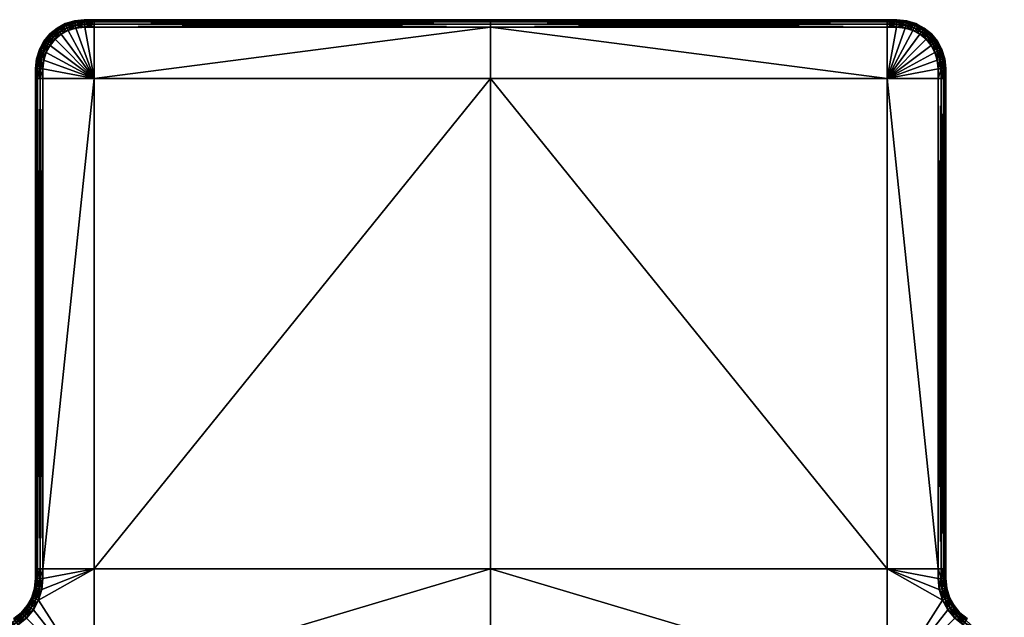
# Model space of a CAD drawing. Header units: millimetres. Extents: x -145 to 145, y -70 to 70.
# Tile 656 of 656: x -38 to 41, y 22 to 70. Entities that reach past the tile are written whole.
import ezdxf

# ---------------------------------------------------------------- set-up
doc = ezdxf.new("R2010")
doc.units = ezdxf.units.MM
doc.layers.get('0').update_dxf_attribs({"color": 146})

msp = doc.modelspace()

# ---------------------------------------------------------------- meshes
at = {"color": 54}
mesh = msp.add_polyface(dxfattribs=at)
corners = [(-35.455, 68.042, 0), (-35.262, 67.912), (-35.567, 67.351, 0), (-35.781, 67.441, 0), (-35.988, 66.778, 0), (-35.759, 66.731), (-35.829, 66.035), (-35.781, 67.441, 2.441), (-35.567, 67.351, 2.441), (-35.262, 67.912, 2.441), (-35.455, 68.042, 2.441), (-35.988, 66.778, 2.441), (-35.759, 66.731, 2.441), (-35.726, 68.225, 2.279), (-35.76, 68.248, 2.075), (-36.12, 67.584, 2.075), (-35.97, 67.521, 0.041), (-35.624, 68.156, 0.041), (-35.624, 68.156, 2.401), (-36.083, 67.569, 2.279), (-35.97, 67.521, 2.401), (-35.726, 68.225, 0.163), (-35.76, 68.248, 0.366), (-36.083, 67.568, 0.163), (-31.743, 65.258, 2.441), (0, 65.258, 2.441), (0, 69.373, 2.441), (-31.743, 69.373, 2.441), (-32.491, 69.373, 2.441), (-33.188, 69.303, 2.441), (-33.807, 69.11, 2.441), (-34.368, 68.805, 2.441), (-34.858, 68.401, 2.441), (-35.829, 66.035, 2.441), (-31.743, 65.258), (-31.743, 69.373), (0, 69.373), (0, 65.258), (-34.858, 68.401), (-34.368, 68.805), (-33.807, 69.11), (-33.188, 69.303), (-32.491, 69.373)]
mesh.append_faces([[corners[k] for k in face] for face in [(34, 42, 35)]], dxfattribs={"vtx0": -1, "color": 54})
mesh.append_faces([[corners[k] for k in face] for face in [(24, 28, 29), (24, 29, 30), (24, 30, 31), (24, 31, 32), (24, 32, 9), (24, 9, 8), (24, 8, 12), (24, 12, 33), (34, 6, 5), (34, 5, 2), (34, 2, 1), (34, 1, 38), (34, 38, 39), (34, 39, 40), (34, 40, 41), (34, 41, 42)]], dxfattribs={"vtx0": -1, "vtx2": -1, "color": 54})
mesh.append_faces([[corners[k] for k in face] for face in [(0, 1, 2), (2, 3, 0), (4, 5, 6), (7, 8, 9), (9, 10, 7), (3, 2, 5), (5, 4, 3), (11, 12, 8), (8, 7, 11), (13, 14, 15), (3, 16, 17), (17, 0, 3), (18, 13, 19), (20, 7, 10), (10, 18, 20), (21, 17, 16), (22, 21, 23), (24, 25, 26), (26, 27, 24), (24, 27, 28), (34, 35, 36), (36, 37, 34)]], dxfattribs={"vtx2": -1, "color": 54})
mesh = msp.add_polyface(dxfattribs=at)
corners = [(-33.898, 69.325, 0), (-33.807, 69.11), (-34.368, 68.805), (-34.499, 68.998, 0), (-34.858, 68.401), (-35.023, 68.566, 0), (-35.023, 68.566, 2.441), (-34.858, 68.401, 2.441), (-34.368, 68.805, 2.441), (-34.499, 68.998, 2.441), (-33.235, 69.531, 0), (-33.898, 69.325, 2.441), (-33.807, 69.11, 2.441), (-33.188, 69.303, 2.441), (-34.041, 69.664, 0.366), (-34.041, 69.664, 0.598), (-33.308, 69.892, 0.598), (-34.705, 69.303, 0.366), (-34.705, 69.303, 0.598), (-34.025, 69.626, 0.163), (-33.308, 69.892, 0.366), (-34.041, 69.664, 2.075), (-34.025, 69.626, 2.279), (-33.3, 69.852, 2.279), (-34.705, 69.303, 2.075), (-34.682, 69.27, 2.279), (-34.613, 69.168, 0.041), (-33.977, 69.513, 0.041), (-34.613, 69.168, 2.401), (-35.167, 68.711, 2.401), (-33.3, 69.852, 0.163), (-33.275, 69.731, 0.041), (-33.977, 69.513, 2.401), (-33.275, 69.731, 2.401), (-33.235, 69.531, 2.441), (-34.682, 69.27, 0.163), (-33.308, 69.892, 1.843), (-34.041, 69.664, 1.843), (-34.705, 69.303, 1.843)]
mesh.append_faces([[corners[k] for k in face] for face in [(0, 1, 2), (2, 3, 0), (3, 2, 4), (4, 5, 3), (6, 7, 8), (8, 9, 6), (1, 0, 10), (11, 12, 13), (9, 8, 12), (12, 11, 9), (14, 15, 16), (15, 14, 17), (17, 18, 15), (19, 14, 20), (21, 22, 23), (24, 25, 22), (22, 21, 24), (3, 26, 27), (27, 0, 3), (26, 3, 5), (9, 28, 29), (27, 19, 30), (0, 27, 31), (22, 32, 33), (32, 11, 34), (25, 28, 32), (32, 22, 25), (28, 9, 11), (11, 32, 28), (26, 35, 19), (19, 27, 26), (35, 17, 14), (14, 19, 35), (36, 37, 21), (37, 38, 24), (24, 21, 37), (15, 37, 36), (37, 15, 18), (18, 38, 37)]], dxfattribs={"vtx2": -1, "color": 54})
mesh = msp.add_polyface(dxfattribs=at)
corners = [(-33.235, 69.531, 2.441), (-33.188, 69.303, 2.441), (-32.491, 69.373, 2.441), (-32.503, 69.605, 2.441), (-32.503, 69.605, 0), (-32.491, 69.373), (-33.188, 69.303), (-33.235, 69.531, 0), (-33.807, 69.11), (-33.898, 69.325, 2.441), (-32.521, 69.971, 0.598), (-32.521, 69.971, 0.366), (-33.308, 69.892, 0.366), (-33.308, 69.892, 0.598), (-34.041, 69.664, 0.366), (-31.743, 69.971, 0.598), (-32.521, 69.971, 2.075), (-32.519, 69.93, 2.279), (-31.743, 69.93, 2.279), (-32.519, 69.93, 0.163), (-33.3, 69.852, 0.163), (-34.025, 69.626, 0.163), (-33.3, 69.852, 2.279), (-33.308, 69.892, 2.075), (-34.041, 69.664, 2.075), (-32.513, 69.808, 2.401), (-33.275, 69.731, 2.401), (-32.513, 69.808, 0.041), (-33.275, 69.731, 0.041), (-33.977, 69.513, 0.041), (-33.898, 69.325, 0), (-34.025, 69.626, 2.279), (-33.977, 69.513, 2.401), (-31.743, 69.971, 0.366), (-32.521, 69.971, 1.843), (-33.308, 69.892, 1.843), (-31.743, 69.971, 1.843), (-34.041, 69.664, 0.598)]
mesh.append_faces([[corners[k] for k in face] for face in [(0, 1, 2), (2, 3, 0), (4, 5, 6), (6, 7, 4), (7, 6, 8), (1, 0, 9), (10, 11, 12), (12, 13, 10), (13, 12, 14), (11, 10, 15), (16, 17, 18), (11, 19, 20), (20, 12, 11), (12, 20, 21), (22, 23, 24), (3, 25, 26), (26, 0, 3), (19, 27, 28), (28, 20, 19), (27, 4, 7), (7, 28, 27), (20, 28, 29), (28, 7, 30), (26, 22, 31), (0, 26, 32), (25, 17, 22), (22, 26, 25), (17, 16, 23), (23, 22, 17), (19, 11, 33), (34, 35, 23), (23, 16, 34), (24, 23, 35), (36, 34, 16), (34, 10, 13), (13, 35, 34), (35, 13, 37), (10, 34, 36)]], dxfattribs={"vtx2": -1, "color": 54})
mesh = msp.add_polyface(dxfattribs=at)
corners = [(0, 69.605, 0), (0, 69.373), (-31.743, 69.373), (-31.743, 69.605, 0), (-32.491, 69.373), (-32.503, 69.605, 0), (-32.503, 69.605, 2.441), (-32.491, 69.373, 2.441), (-31.743, 69.373, 2.441), (-31.743, 69.605, 2.441), (0, 69.373, 2.441), (0, 69.605, 2.441), (0, 69.971, 0.598), (0, 69.971, 0.366), (-31.743, 69.971, 0.366), (-31.743, 69.971, 0.598), (-32.521, 69.971, 0.366), (-31.743, 69.93, 2.279), (-31.743, 69.971, 2.075), (-32.521, 69.971, 2.075), (0, 69.93, 2.279), (0, 69.971, 2.075), (-31.743, 69.808, 0.041), (0, 69.808, 0.041), (-32.513, 69.808, 0.041), (-32.519, 69.93, 2.279), (-32.513, 69.808, 2.401), (-31.743, 69.808, 2.401), (0, 69.808, 2.401), (-31.743, 69.93, 0.163), (0, 69.93, 0.163), (-32.519, 69.93, 0.163), (0, 69.971, 1.843), (-31.743, 69.971, 1.843), (-32.521, 69.971, 0.598)]
mesh.append_faces([[corners[k] for k in face] for face in [(0, 1, 2), (2, 3, 0), (3, 2, 4), (4, 5, 3), (6, 7, 8), (8, 9, 6), (9, 8, 10), (10, 11, 9), (12, 13, 14), (14, 15, 12), (15, 14, 16), (17, 18, 19), (18, 17, 20), (20, 21, 18), (3, 22, 23), (23, 0, 3), (5, 24, 22), (22, 3, 5), (25, 26, 27), (27, 17, 25), (26, 6, 9), (9, 27, 26), (17, 27, 28), (28, 20, 17), (27, 9, 11), (11, 28, 27), (22, 29, 30), (30, 23, 22), (29, 14, 13), (13, 30, 29), (24, 31, 29), (29, 22, 24), (14, 29, 31), (32, 33, 18), (18, 21, 32), (19, 18, 33), (32, 12, 15), (15, 33, 32), (33, 15, 34)]], dxfattribs={"vtx2": -1, "color": 54})
mesh = msp.add_polyface(dxfattribs=at)
corners = [(0, 69.605, 0), (31.743, 69.605, 0), (31.743, 69.373), (0, 69.373), (32.503, 69.605, 0), (32.491, 69.373), (32.503, 69.605, 2.441), (31.743, 69.605, 2.441), (31.743, 69.373, 2.441), (32.491, 69.373, 2.441), (0, 69.605, 2.441), (0, 69.373, 2.441), (0, 69.971, 0.598), (31.743, 69.971, 0.598), (31.743, 69.971, 0.366), (0, 69.971, 0.366), (32.521, 69.971, 0.366), (32.521, 69.971, 2.075), (31.743, 69.971, 2.075), (31.743, 69.93, 2.279), (0, 69.971, 2.075), (0, 69.93, 2.279), (0, 69.808, 0.041), (31.743, 69.808, 0.041), (32.513, 69.808, 0.041), (32.519, 69.93, 2.279), (31.743, 69.808, 2.401), (32.513, 69.808, 2.401), (0, 69.808, 2.401), (0, 69.93, 0.163), (31.743, 69.93, 0.163), (32.519, 69.93, 0.163), (0, 69.971, 1.843), (31.743, 69.971, 1.843), (32.521, 69.971, 0.598)]
mesh.append_faces([[corners[k] for k in face] for face in [(0, 1, 2), (2, 3, 0), (1, 4, 5), (5, 2, 1), (6, 7, 8), (8, 9, 6), (7, 10, 11), (11, 8, 7), (12, 13, 14), (14, 15, 12), (16, 14, 13), (17, 18, 19), (18, 20, 21), (21, 19, 18), (1, 0, 22), (22, 23, 1), (4, 1, 23), (23, 24, 4), (25, 19, 26), (26, 27, 25), (27, 26, 7), (7, 6, 27), (19, 21, 28), (28, 26, 19), (26, 28, 10), (10, 7, 26), (23, 22, 29), (29, 30, 23), (30, 29, 15), (15, 14, 30), (24, 23, 30), (31, 30, 14), (32, 20, 18), (18, 33, 32), (33, 18, 17), (32, 33, 13), (13, 12, 32), (34, 13, 33)]], dxfattribs={"vtx2": -1, "color": 54})
mesh = msp.add_polyface(dxfattribs=at)
corners = [(35.455, 68.042, 0), (35.781, 67.441, 0), (35.567, 67.351, 0), (35.262, 67.912), (35.829, 66.035), (35.759, 66.731), (35.988, 66.778, 0), (35.781, 67.441, 2.441), (35.455, 68.042, 2.441), (35.262, 67.912, 2.441), (35.567, 67.351, 2.441), (35.988, 66.778, 2.441), (35.759, 66.731, 2.441), (35.624, 68.156, 0.041), (35.97, 67.521, 0.041), (36.083, 67.569, 2.279), (35.726, 68.225, 2.279), (35.624, 68.156, 2.401), (35.97, 67.521, 2.401), (35.726, 68.225, 0.163), (36.083, 67.568, 0.163), (35.76, 68.248, 0.366), (31.743, 65.258, 2.441), (31.743, 69.373, 2.441), (0, 69.373, 2.441), (0, 65.258, 2.441), (35.829, 66.035, 2.441), (34.858, 68.401, 2.441), (34.368, 68.805, 2.441), (33.807, 69.11, 2.441), (33.188, 69.303, 2.441), (32.491, 69.373, 2.441), (31.743, 65.258), (0, 65.258), (0, 69.373), (31.743, 69.373), (32.491, 69.373), (33.188, 69.303), (33.807, 69.11), (34.368, 68.805), (34.858, 68.401)]
mesh.append_faces([[corners[k] for k in face] for face in [(22, 31, 23)]], dxfattribs={"vtx0": -1, "color": 54})
mesh.append_faces([[corners[k] for k in face] for face in [(22, 26, 12), (22, 12, 10), (22, 10, 9), (22, 9, 27), (22, 27, 28), (22, 28, 29), (22, 29, 30), (22, 30, 31), (32, 36, 37), (32, 37, 38), (32, 38, 39), (32, 39, 40), (32, 40, 3), (32, 3, 2), (32, 2, 5), (32, 5, 4)]], dxfattribs={"vtx0": -1, "vtx2": -1, "color": 54})
mesh.append_faces([[corners[k] for k in face] for face in [(0, 1, 2), (2, 3, 0), (4, 5, 6), (7, 8, 9), (9, 10, 7), (1, 6, 5), (5, 2, 1), (11, 7, 10), (10, 12, 11), (1, 0, 13), (13, 14, 1), (15, 16, 17), (18, 17, 8), (8, 7, 18), (14, 13, 19), (20, 19, 21), (22, 23, 24), (24, 25, 22), (32, 33, 34), (34, 35, 32), (32, 35, 36)]], dxfattribs={"vtx2": -1, "color": 54})
mesh = msp.add_polyface(dxfattribs=at)
corners = [(33.235, 69.531, 2.441), (32.503, 69.605, 2.441), (32.491, 69.373, 2.441), (33.188, 69.303, 2.441), (32.503, 69.605, 0), (33.235, 69.531, 0), (33.188, 69.303), (32.491, 69.373), (33.807, 69.11), (33.898, 69.325, 2.441), (32.521, 69.971, 0.598), (33.308, 69.892, 0.598), (33.308, 69.892, 0.366), (32.521, 69.971, 0.366), (34.041, 69.664, 0.366), (31.743, 69.971, 0.598), (31.743, 69.93, 2.279), (32.519, 69.93, 2.279), (32.521, 69.971, 2.075), (33.3, 69.852, 0.163), (32.519, 69.93, 0.163), (34.025, 69.626, 0.163), (34.041, 69.664, 2.075), (33.308, 69.892, 2.075), (33.3, 69.852, 2.279), (33.275, 69.731, 2.401), (32.513, 69.808, 2.401), (33.275, 69.731, 0.041), (32.513, 69.808, 0.041), (33.977, 69.513, 0.041), (33.898, 69.325, 0), (34.025, 69.626, 2.279), (33.977, 69.513, 2.401), (31.743, 69.93, 0.163), (31.743, 69.971, 0.366), (32.521, 69.971, 1.843), (33.308, 69.892, 1.843), (31.743, 69.971, 1.843), (34.041, 69.664, 0.598)]
mesh.append_faces([[corners[k] for k in face] for face in [(0, 1, 2), (2, 3, 0), (4, 5, 6), (6, 7, 4), (8, 6, 5), (9, 0, 3), (10, 11, 12), (12, 13, 10), (14, 12, 11), (15, 10, 13), (16, 17, 18), (13, 12, 19), (19, 20, 13), (21, 19, 12), (22, 23, 24), (1, 0, 25), (25, 26, 1), (20, 19, 27), (27, 28, 20), (28, 27, 5), (5, 4, 28), (29, 27, 19), (30, 5, 27), (31, 24, 25), (32, 25, 0), (26, 25, 24), (24, 17, 26), (17, 24, 23), (23, 18, 17), (33, 20, 28), (34, 13, 20), (35, 18, 23), (23, 36, 35), (36, 23, 22), (18, 35, 37), (35, 36, 11), (11, 10, 35), (38, 11, 36), (37, 35, 10)]], dxfattribs={"vtx2": -1, "color": 54})
mesh = msp.add_polyface(dxfattribs=at)
corners = [(33.898, 69.325, 0), (34.499, 68.998, 0), (34.368, 68.805), (33.807, 69.11), (34.858, 68.401), (35.023, 68.566, 2.441), (34.499, 68.998, 2.441), (34.368, 68.805, 2.441), (34.858, 68.401, 2.441), (33.235, 69.531, 0), (33.188, 69.303, 2.441), (33.807, 69.11, 2.441), (33.898, 69.325, 2.441), (33.308, 69.892, 0.598), (34.041, 69.664, 0.598), (34.041, 69.664, 0.366), (34.705, 69.303, 0.598), (34.705, 69.303, 0.366), (33.308, 69.892, 0.366), (34.025, 69.626, 0.163), (33.3, 69.852, 2.279), (34.025, 69.626, 2.279), (34.041, 69.664, 2.075), (34.705, 69.303, 2.075), (34.682, 69.27, 2.279), (33.977, 69.513, 0.041), (34.613, 69.168, 0.041), (35.023, 68.566, 0), (35.167, 68.711, 2.401), (34.613, 69.168, 2.401), (33.3, 69.852, 0.163), (33.275, 69.731, 0.041), (33.275, 69.731, 2.401), (33.977, 69.513, 2.401), (33.235, 69.531, 2.441), (34.682, 69.27, 0.163), (34.041, 69.664, 1.843), (33.308, 69.892, 1.843), (34.705, 69.303, 1.843)]
mesh.append_faces([[corners[k] for k in face] for face in [(0, 1, 2), (2, 3, 0), (4, 2, 1), (5, 6, 7), (7, 8, 5), (9, 0, 3), (10, 11, 12), (6, 12, 11), (11, 7, 6), (13, 14, 15), (14, 16, 17), (17, 15, 14), (18, 15, 19), (20, 21, 22), (23, 22, 21), (21, 24, 23), (1, 0, 25), (25, 26, 1), (27, 1, 26), (28, 29, 6), (30, 19, 25), (31, 25, 0), (32, 33, 21), (34, 12, 33), (24, 21, 33), (33, 29, 24), (29, 33, 12), (12, 6, 29), (26, 25, 19), (19, 35, 26), (35, 19, 15), (15, 17, 35), (22, 36, 37), (36, 22, 23), (23, 38, 36), (37, 36, 14), (36, 38, 16), (16, 14, 36)]], dxfattribs={"vtx2": -1, "color": 54})
mesh = msp.add_polyface(dxfattribs=at)
corners = [(-35.023, 68.566, 0), (-34.858, 68.401), (-35.262, 67.912), (-35.455, 68.042, 0), (-35.455, 68.042, 2.441), (-35.262, 67.912, 2.441), (-34.858, 68.401, 2.441), (-35.023, 68.566, 2.441), (-34.705, 69.303, 0.598), (-34.705, 69.303, 0.366), (-35.283, 68.826, 0.366), (-35.283, 68.826, 0.598), (-35.76, 68.248, 0.366), (-35.76, 68.248, 0.598), (-35.167, 68.711, 0.041), (-34.613, 69.168, 0.041), (-35.167, 68.711, 2.401), (-34.499, 68.998, 2.441), (-35.624, 68.156, 0.041), (-35.624, 68.156, 2.401), (-35.254, 68.797, 0.163), (-34.682, 69.27, 0.163), (-34.613, 69.168, 2.401), (-34.682, 69.27, 2.279), (-35.254, 68.797, 2.279), (-34.705, 69.303, 2.075), (-35.283, 68.826, 2.075), (-35.726, 68.225, 0.163), (-35.726, 68.225, 2.279), (-35.76, 68.248, 2.075), (-34.705, 69.303, 1.843), (-35.283, 68.826, 1.843), (-35.76, 68.248, 1.843)]
mesh.append_faces([[corners[k] for k in face] for face in [(0, 1, 2), (2, 3, 0), (4, 5, 6), (6, 7, 4), (8, 9, 10), (10, 11, 8), (11, 10, 12), (12, 13, 11), (0, 14, 15), (16, 7, 17), (3, 18, 14), (14, 0, 3), (7, 16, 19), (19, 4, 7), (14, 20, 21), (21, 15, 14), (20, 10, 9), (9, 21, 20), (22, 23, 24), (24, 16, 22), (23, 25, 26), (26, 24, 23), (18, 27, 20), (20, 14, 18), (27, 12, 10), (10, 20, 27), (16, 24, 28), (28, 19, 16), (24, 26, 29), (29, 28, 24), (30, 31, 26), (26, 25, 30), (31, 32, 29), (29, 26, 31), (30, 8, 11), (11, 31, 30), (31, 11, 13), (13, 32, 31)]], dxfattribs={"vtx2": -1, "color": 54})
mesh = msp.add_polyface(dxfattribs=at)
corners = [(34.499, 68.998, 0), (35.023, 68.566, 0), (34.858, 68.401), (35.455, 68.042, 0), (35.262, 67.912), (35.455, 68.042, 2.441), (35.023, 68.566, 2.441), (34.858, 68.401, 2.441), (35.262, 67.912, 2.441), (34.705, 69.303, 0.598), (35.283, 68.826, 0.598), (35.283, 68.826, 0.366), (34.705, 69.303, 0.366), (35.76, 68.248, 0.598), (35.76, 68.248, 0.366), (34.613, 69.168, 0.041), (35.167, 68.711, 0.041), (34.499, 68.998, 2.441), (35.167, 68.711, 2.401), (35.624, 68.156, 0.041), (35.624, 68.156, 2.401), (34.682, 69.27, 0.163), (35.254, 68.797, 0.163), (34.613, 69.168, 2.401), (35.254, 68.797, 2.279), (34.682, 69.27, 2.279), (35.283, 68.826, 2.075), (34.705, 69.303, 2.075), (35.726, 68.225, 0.163), (35.726, 68.225, 2.279), (35.76, 68.248, 2.075), (34.705, 69.303, 1.843), (35.283, 68.826, 1.843), (35.76, 68.248, 1.843)]
mesh.append_faces([[corners[k] for k in face] for face in [(0, 1, 2), (1, 3, 4), (4, 2, 1), (5, 6, 7), (7, 8, 5), (9, 10, 11), (11, 12, 9), (10, 13, 14), (14, 11, 10), (15, 16, 1), (17, 6, 18), (3, 1, 16), (16, 19, 3), (6, 5, 20), (20, 18, 6), (16, 15, 21), (21, 22, 16), (22, 21, 12), (12, 11, 22), (23, 18, 24), (24, 25, 23), (25, 24, 26), (26, 27, 25), (19, 16, 22), (22, 28, 19), (28, 22, 11), (11, 14, 28), (18, 20, 29), (29, 24, 18), (24, 29, 30), (30, 26, 24), (31, 27, 26), (26, 32, 31), (32, 26, 30), (30, 33, 32), (31, 32, 10), (10, 9, 31), (32, 33, 13), (13, 10, 32)]], dxfattribs={"vtx2": -1, "color": 54})
mesh = msp.add_polyface(dxfattribs=at)
corners = [(-35.829, 66.035), (-36.061, 66.046, 0), (-35.988, 66.778, 0), (-36.061, 66.046, 2.441), (-35.829, 66.035, 2.441), (-35.759, 66.731, 2.441), (-35.988, 66.778, 2.441), (-35.76, 68.248, 0.598), (-35.76, 68.248, 0.366), (-36.12, 67.584, 0.366), (-36.12, 67.584, 0.598), (-36.348, 66.851, 0.366), (-36.348, 66.851, 0.598), (-36.12, 67.584, 2.075), (-36.083, 67.569, 2.279), (-35.726, 68.225, 2.279), (-36.083, 67.568, 0.163), (-36.308, 66.843, 0.163), (-36.348, 66.851, 2.075), (-36.308, 66.843, 2.279), (-36.265, 66.057, 0.041), (-36.188, 66.819, 0.041), (-36.188, 66.819, 2.401), (-36.265, 66.057, 2.401), (-35.97, 67.521, 2.401), (-35.624, 68.156, 2.401), (-35.97, 67.521, 0.041), (-35.781, 67.441, 0), (-35.781, 67.441, 2.441), (-35.726, 68.225, 0.163), (-36.387, 66.063, 2.279), (-35.76, 68.248, 1.843), (-36.12, 67.584, 1.843), (-35.76, 68.248, 2.075), (-36.348, 66.851, 1.843)]
mesh.append_faces([[corners[k] for k in face] for face in [(0, 1, 2), (3, 4, 5), (5, 6, 3), (7, 8, 9), (9, 10, 7), (10, 9, 11), (11, 12, 10), (13, 14, 15), (9, 16, 17), (17, 11, 9), (18, 19, 14), (14, 13, 18), (1, 20, 21), (21, 2, 1), (6, 22, 23), (23, 3, 6), (14, 24, 25), (16, 26, 21), (21, 17, 16), (26, 27, 2), (2, 21, 26), (19, 22, 24), (24, 14, 19), (22, 6, 28), (28, 24, 22), (26, 16, 29), (16, 9, 8), (17, 21, 20), (22, 19, 30), (30, 23, 22), (31, 32, 13), (13, 33, 31), (32, 34, 18), (18, 13, 32), (31, 7, 10), (10, 32, 31), (32, 10, 12), (12, 34, 32)]], dxfattribs={"vtx2": -1, "color": 54})
mesh = msp.add_polyface(dxfattribs=at)
corners = [(35.988, 66.778, 0), (36.061, 66.046, 0), (35.829, 66.035), (36.061, 66.046, 2.441), (35.988, 66.778, 2.441), (35.759, 66.731, 2.441), (35.829, 66.035, 2.441), (35.76, 68.248, 0.598), (36.12, 67.584, 0.598), (36.12, 67.584, 0.366), (35.76, 68.248, 0.366), (36.348, 66.851, 0.598), (36.348, 66.851, 0.366), (36.12, 67.584, 2.075), (35.76, 68.248, 2.075), (35.726, 68.225, 2.279), (36.083, 67.569, 2.279), (36.308, 66.843, 0.163), (36.083, 67.568, 0.163), (36.348, 66.851, 2.075), (36.308, 66.843, 2.279), (36.188, 66.819, 0.041), (36.265, 66.057, 0.041), (36.265, 66.057, 2.401), (36.188, 66.819, 2.401), (35.624, 68.156, 2.401), (35.97, 67.521, 2.401), (35.97, 67.521, 0.041), (35.781, 67.441, 0), (35.781, 67.441, 2.441), (35.726, 68.225, 0.163), (36.387, 66.063, 2.279), (35.76, 68.248, 1.843), (36.12, 67.584, 1.843), (36.348, 66.851, 1.843)]
mesh.append_faces([[corners[k] for k in face] for face in [(0, 1, 2), (3, 4, 5), (5, 6, 3), (7, 8, 9), (9, 10, 7), (8, 11, 12), (12, 9, 8), (13, 14, 15), (15, 16, 13), (9, 12, 17), (17, 18, 9), (19, 13, 16), (16, 20, 19), (1, 0, 21), (21, 22, 1), (4, 3, 23), (23, 24, 4), (25, 26, 16), (18, 17, 21), (21, 27, 18), (27, 21, 0), (0, 28, 27), (20, 16, 26), (26, 24, 20), (24, 26, 29), (29, 4, 24), (30, 18, 27), (10, 9, 18), (22, 21, 17), (24, 23, 31), (31, 20, 24), (32, 14, 13), (13, 33, 32), (33, 13, 19), (19, 34, 33), (32, 33, 8), (8, 7, 32), (33, 34, 11), (11, 8, 33)]], dxfattribs={"vtx2": -1, "color": 54})
mesh = msp.add_polyface(dxfattribs=at)
corners = [(-36.348, 66.851, 0.598), (-36.348, 66.851, 0.366), (-36.428, 66.065, 0.366), (-36.428, 66.065, 0.598), (-36.428, 65.258, 0.366), (-36.428, 65.258, 0.598), (-36.265, 66.057, 0.041), (-36.387, 66.063, 0.163), (-36.308, 66.843, 0.163), (-36.308, 66.843, 2.279), (-36.348, 66.851, 2.075), (-36.428, 66.065, 2.075), (-36.387, 66.063, 2.279), (-36.428, 25.269, 0.366), (-36.428, 26.009, 0.366), (-36.387, 26.009, 0.163), (-36.348, 66.851, 1.843), (-36.428, 66.065, 1.843), (-36.428, 25.269, 2.075), (-36.428, 26.009, 2.075), (-36.428, 26.009, 1.843), (-36.428, 25.269, 1.843), (-36.428, 26.009, 0.598), (-36.428, 65.258, 2.075), (-36.387, 65.258, 2.279), (-36.265, 66.057, 2.401), (-36.265, 65.258, 0.041), (-36.387, 65.258, 0.163), (-36.428, 65.258, 1.843), (-36.387, 26.009, 2.279), (-36.265, 65.258, 2.401), (-36.265, 26.009, 0.041)]
mesh.append_faces([[corners[k] for k in face] for face in [(0, 1, 2), (2, 3, 0), (3, 2, 4), (4, 5, 3), (6, 7, 8), (7, 2, 1), (1, 8, 7), (9, 10, 11), (11, 12, 9), (13, 14, 15), (16, 17, 11), (11, 10, 16), (18, 19, 20), (16, 0, 3), (3, 17, 16), (21, 20, 22), (5, 4, 14), (14, 22, 5), (23, 24, 12), (12, 11, 23), (25, 12, 24), (26, 27, 7), (27, 4, 2), (2, 7, 27), (28, 23, 11), (11, 17, 28), (5, 28, 17), (17, 3, 5), (19, 29, 24), (24, 23, 19), (30, 24, 29), (31, 15, 27), (15, 14, 4), (4, 27, 15), (20, 19, 23), (23, 28, 20), (22, 20, 28), (28, 5, 22), (22, 14, 13)]], dxfattribs={"vtx2": -1, "color": 54})
mesh = msp.add_polyface(dxfattribs=at)
corners = [(36.348, 66.851, 0.598), (36.428, 66.065, 0.598), (36.428, 66.065, 0.366), (36.348, 66.851, 0.366), (36.428, 65.258, 0.598), (36.428, 65.258, 0.366), (36.308, 66.843, 0.163), (36.387, 66.063, 0.163), (36.265, 66.057, 0.041), (36.308, 66.843, 2.279), (36.387, 66.063, 2.279), (36.428, 66.065, 2.075), (36.348, 66.851, 2.075), (36.348, 66.851, 1.843), (36.428, 66.065, 1.843), (36.428, 26.009, 1.843), (36.428, 26.009, 2.075), (36.428, 25.269, 2.075), (36.428, 26.009, 0.598), (36.428, 26.009, 0.366), (36.428, 65.258, 2.075), (36.387, 65.258, 2.279), (36.265, 66.057, 2.401), (36.265, 65.258, 0.041), (36.387, 65.258, 0.163), (36.428, 65.258, 1.843), (36.387, 26.009, 2.279), (36.265, 65.258, 2.401), (36.265, 26.009, 2.401), (36.265, 26.009, 0.041), (36.387, 26.009, 0.163)]
mesh.append_faces([[corners[k] for k in face] for face in [(0, 1, 2), (2, 3, 0), (1, 4, 5), (5, 2, 1), (6, 7, 8), (7, 6, 3), (3, 2, 7), (9, 10, 11), (11, 12, 9), (13, 12, 11), (11, 14, 13), (15, 16, 17), (13, 14, 1), (1, 0, 13), (4, 18, 19), (19, 5, 4), (20, 11, 10), (10, 21, 20), (21, 10, 22), (23, 8, 7), (7, 24, 23), (24, 7, 2), (2, 5, 24), (25, 14, 11), (11, 20, 25), (4, 1, 14), (14, 25, 4), (16, 20, 21), (21, 26, 16), (26, 21, 27), (27, 28, 26), (29, 23, 24), (24, 30, 29), (30, 24, 5), (5, 19, 30), (15, 25, 20), (20, 16, 15), (18, 4, 25), (25, 15, 18)]], dxfattribs={"vtx2": -1, "color": 54})
mesh = msp.add_polyface(dxfattribs=at)
corners = [(-36.061, 25.25, 0), (-36.061, 26.009, 0), (-35.829, 26.009), (-35.829, 65.258, 2.441), (-35.829, 66.035, 2.441), (-36.061, 66.046, 2.441), (-36.061, 65.258, 2.441), (-36.265, 25.261, 0.041), (-36.265, 26.009, 0.041), (-36.265, 26.009, 2.401), (-36.265, 25.261, 2.401), (-36.061, 25.25, 2.441), (-36.061, 26.009, 2.441), (-31.743, 65.258, 2.441), (-35.829, 65.258), (-36.061, 65.258), (-36.061, 66.046, 0), (-35.829, 66.035), (-35.829, 26.009, 2.441), (-36.265, 65.258, 0.041), (-36.265, 66.057, 0.041), (-36.387, 65.258, 2.279), (-36.265, 65.258, 2.401), (-36.265, 66.057, 2.401), (-36.387, 66.063, 0.163), (-31.743, 26.009, 2.441), (0, 26.009, 2.441), (0, 65.258, 2.441), (-36.387, 26.009, 2.279), (-36.387, 65.258, 0.163), (-35.829, 25.239, 2.441), (-31.743, 65.258), (-31.743, 26.009), (0, 65.258), (0, 26.009), (-35.829, 25.239, 0)]
mesh.append_faces([[corners[k] for k in face] for face in [(13, 4, 3)]], dxfattribs={"vtx0": -1, "color": 54})
mesh.append_faces([[corners[k] for k in face] for face in [(0, 1, 2), (3, 4, 5), (5, 6, 3), (1, 0, 7), (7, 8, 1), (9, 10, 11), (11, 12, 9), (14, 15, 16), (16, 17, 14), (3, 6, 12), (12, 18, 3), (15, 19, 20), (20, 16, 15), (21, 22, 23), (22, 6, 5), (5, 23, 22), (24, 20, 19), (25, 26, 27), (27, 13, 25), (18, 25, 13), (13, 3, 18), (2, 1, 15), (15, 14, 2), (1, 8, 19), (19, 15, 1), (28, 9, 22), (9, 12, 6), (6, 22, 9), (29, 19, 8), (18, 12, 11), (11, 30, 18), (25, 18, 30), (31, 14, 17), (32, 31, 33), (33, 34, 32), (2, 14, 31), (31, 32, 2), (35, 2, 32)]], dxfattribs={"vtx2": -1, "color": 54})
mesh = msp.add_polyface(dxfattribs=at)
corners = [(35.829, 26.009), (36.061, 26.009, 0), (36.061, 25.25, 0), (35.829, 65.258, 2.441), (36.061, 65.258, 2.441), (36.061, 66.046, 2.441), (35.829, 66.035, 2.441), (36.265, 26.009, 0.041), (36.265, 25.261, 0.041), (36.387, 26.009, 2.279), (36.265, 26.009, 2.401), (36.265, 25.261, 2.401), (36.061, 26.009, 2.441), (36.061, 25.25, 2.441), (36.387, 25.267, 0.163), (31.743, 65.258, 2.441), (35.829, 65.258), (35.829, 66.035), (36.061, 66.046, 0), (36.061, 65.258), (35.829, 26.009, 2.441), (36.265, 66.057, 0.041), (36.265, 65.258, 0.041), (36.265, 66.057, 2.401), (36.265, 65.258, 2.401), (36.387, 65.258, 2.279), (31.743, 26.009, 2.441), (0, 65.258, 2.441), (0, 26.009, 2.441), (35.829, 25.239, 2.441), (31.743, 65.258), (31.743, 26.009), (0, 26.009), (0, 65.258), (35.829, 25.239, 0)]
mesh.append_faces([[corners[k] for k in face] for face in [(30, 17, 16)]], dxfattribs={"vtx0": -1, "color": 54})
mesh.append_faces([[corners[k] for k in face] for face in [(0, 1, 2), (3, 4, 5), (5, 6, 3), (1, 7, 8), (8, 2, 1), (9, 10, 11), (10, 12, 13), (13, 11, 10), (14, 8, 7), (15, 3, 6), (16, 17, 18), (18, 19, 16), (3, 20, 12), (12, 4, 3), (19, 18, 21), (21, 22, 19), (23, 24, 25), (24, 23, 5), (5, 4, 24), (26, 15, 27), (27, 28, 26), (20, 3, 15), (15, 26, 20), (0, 16, 19), (19, 1, 0), (1, 19, 22), (22, 7, 1), (10, 24, 4), (4, 12, 10), (20, 29, 13), (13, 12, 20), (29, 20, 26), (31, 32, 33), (33, 30, 31), (0, 31, 30), (30, 16, 0), (31, 0, 34)]], dxfattribs={"vtx2": -1, "color": 54})
mesh = msp.add_polyface(dxfattribs=at)
corners = [(-31.743, 16.536, 2.441), (-31.743, 0, 2.441), (0, 0, 2.441), (0, 16.536, 2.441), (-41.12, 16.536, 2.441), (-35.829, 26.009), (-35.829, 25.239, 0), (-36.061, 25.25, 0), (-36.146, 24.409, 0), (-35.918, 24.362), (-36.181, 23.515, 0), (-36.396, 23.606, 0), (-36.396, 23.606, 2.441), (-36.181, 23.515, 2.441), (-35.918, 24.362, 2.441), (-36.146, 24.409, 2.441), (-35.829, 25.239, 2.441), (-36.061, 25.25, 2.441), (-36.347, 24.45, 0.041), (-36.265, 25.261, 0.041), (-36.347, 24.45, 2.401), (-36.265, 25.261, 2.401), (0, 26.009, 2.441), (-31.743, 26.009, 2.441), (-36.597, 22.75, 2.441), (-37.148, 22.083, 2.441), (-37.815, 21.532, 2.441), (-38.58, 21.116, 2.441), (-31.743, 16.536), (0, 16.536), (0, 0), (-31.743, 0), (-41.12, 16.536), (-31.743, 26.009), (0, 26.009), (-38.58, 21.116), (-37.815, 21.532, 0), (-37.148, 22.083), (-36.597, 22.75)]
mesh.append_faces([[corners[k] for k in face] for face in [(6, 33, 9)]], dxfattribs={"vtx0": -1, "vtx1": -1, "color": 54})
mesh.append_faces([[corners[k] for k in face] for face in [(23, 16, 14), (23, 14, 13), (0, 13, 24), (0, 24, 25), (0, 25, 26), (0, 26, 27), (28, 35, 36), (28, 36, 37), (28, 37, 38), (28, 38, 10), (33, 10, 9)]], dxfattribs={"vtx0": -1, "vtx2": -1, "color": 54})
mesh.append_faces([[corners[k] for k in face] for face in [(0, 23, 13), (33, 28, 10)]], dxfattribs={"vtx1": -1, "vtx2": -1, "color": 54})
mesh.append_faces([[corners[k] for k in face] for face in [(0, 1, 2), (2, 3, 0), (1, 0, 4), (5, 6, 7), (8, 9, 10), (10, 11, 8), (12, 13, 14), (14, 15, 12), (7, 6, 9), (9, 8, 7), (15, 14, 16), (16, 17, 15), (18, 8, 11), (19, 7, 8), (8, 18, 19), (20, 15, 17), (17, 21, 20), (0, 3, 22), (22, 23, 0), (28, 29, 30), (30, 31, 28), (32, 28, 31), (28, 33, 34), (34, 29, 28)]], dxfattribs={"vtx2": -1, "color": 54})
mesh = msp.add_polyface(dxfattribs=at)
corners = [(-36.428, 25.269, 0.598), (-36.428, 25.269, 0.366), (-36.507, 24.482, 0.366), (-36.507, 24.482, 0.598), (-36.735, 23.749, 0.366), (-36.735, 23.749, 0.598), (-36.428, 26.009, 2.075), (-36.428, 25.269, 2.075), (-36.387, 25.267, 2.279), (-36.387, 26.009, 2.279), (-36.387, 25.267, 0.163), (-36.467, 24.474, 0.163), (-36.507, 24.482, 2.075), (-36.467, 24.474, 2.279), (-36.146, 24.409, 2.441), (-36.347, 24.45, 2.401), (-36.584, 23.686, 2.401), (-36.265, 25.261, 2.401), (-36.265, 26.009, 2.401), (-36.265, 25.261, 0.041), (-36.347, 24.45, 0.041), (-36.265, 26.009, 0.041), (-36.387, 26.009, 0.163), (-36.584, 23.686, 0.041), (-36.697, 23.733, 0.163), (-36.697, 23.733, 2.279), (-36.735, 23.749, 2.075), (-36.428, 26.009, 1.843), (-36.428, 25.269, 1.843), (-36.507, 24.482, 1.843), (-36.735, 23.749, 1.843), (-36.428, 26.009, 0.598)]
mesh.append_faces([[corners[k] for k in face] for face in [(0, 1, 2), (2, 3, 0), (3, 2, 4), (4, 5, 3), (6, 7, 8), (8, 9, 6), (1, 10, 11), (11, 2, 1), (12, 13, 8), (8, 7, 12), (14, 15, 16), (9, 8, 17), (17, 18, 9), (10, 19, 20), (20, 11, 10), (13, 15, 17), (17, 8, 13), (21, 19, 10), (10, 22, 21), (22, 10, 1), (23, 24, 11), (11, 20, 23), (24, 4, 2), (2, 11, 24), (15, 13, 25), (13, 12, 26), (26, 25, 13), (27, 28, 7), (28, 29, 12), (12, 7, 28), (29, 30, 26), (26, 12, 29), (31, 0, 28), (28, 0, 3), (3, 29, 28), (29, 3, 5), (5, 30, 29), (1, 0, 31)]], dxfattribs={"vtx2": -1, "color": 54})
mesh = msp.add_polyface(dxfattribs=at)
corners = [(31.743, 16.536, 2.441), (0, 16.536, 2.441), (0, 0, 2.441), (31.743, 0, 2.441), (41.12, 16.536, 2.441), (36.061, 25.25, 0), (35.829, 25.239, 0), (35.829, 26.009), (36.146, 24.409, 0), (36.396, 23.606, 0), (36.181, 23.515, 0), (35.918, 24.362), (36.396, 23.606, 2.441), (36.146, 24.409, 2.441), (35.918, 24.362, 2.441), (36.181, 23.515, 2.441), (36.061, 25.25, 2.441), (35.829, 25.239, 2.441), (36.347, 24.45, 0.041), (36.265, 25.261, 0.041), (36.347, 24.45, 2.401), (36.265, 25.261, 2.401), (31.743, 26.009, 2.441), (0, 26.009, 2.441), (38.58, 21.116, 2.441), (37.815, 21.532, 2.441), (37.148, 22.083, 2.441), (36.597, 22.75, 2.441), (31.743, 16.536), (31.743, 0), (0, 0), (0, 16.536), (41.12, 16.536), (0, 26.009), (31.743, 26.009), (36.597, 22.75), (37.148, 22.083), (37.815, 21.532, 0), (38.58, 21.116)]
mesh.append_faces([[corners[k] for k in face] for face in [(17, 22, 14)]], dxfattribs={"vtx0": -1, "vtx1": -1, "color": 54})
mesh.append_faces([[corners[k] for k in face] for face in [(0, 24, 25), (0, 25, 26), (0, 26, 27), (0, 27, 15), (22, 15, 14), (34, 6, 11), (34, 11, 10), (28, 10, 35), (28, 35, 36), (28, 36, 37), (28, 37, 38)]], dxfattribs={"vtx0": -1, "vtx2": -1, "color": 54})
mesh.append_faces([[corners[k] for k in face] for face in [(22, 0, 15), (28, 34, 10)]], dxfattribs={"vtx1": -1, "vtx2": -1, "color": 54})
mesh.append_faces([[corners[k] for k in face] for face in [(0, 1, 2), (2, 3, 0), (4, 0, 3), (5, 6, 7), (8, 9, 10), (10, 11, 8), (12, 13, 14), (14, 15, 12), (5, 8, 11), (11, 6, 5), (13, 16, 17), (17, 14, 13), (9, 8, 18), (19, 18, 8), (8, 5, 19), (20, 21, 16), (16, 13, 20), (0, 22, 23), (23, 1, 0), (28, 29, 30), (30, 31, 28), (29, 28, 32), (28, 31, 33), (33, 34, 28)]], dxfattribs={"vtx2": -1, "color": 54})
mesh = msp.add_polyface(dxfattribs=at)
corners = [(36.428, 25.269, 0.598), (36.507, 24.482, 0.598), (36.507, 24.482, 0.366), (36.428, 25.269, 0.366), (36.735, 23.749, 0.598), (36.735, 23.749, 0.366), (36.428, 26.009, 2.075), (36.387, 26.009, 2.279), (36.387, 25.267, 2.279), (36.428, 25.269, 2.075), (36.467, 24.474, 0.163), (36.387, 25.267, 0.163), (36.507, 24.482, 2.075), (36.467, 24.474, 2.279), (36.584, 23.686, 2.401), (36.347, 24.45, 2.401), (36.146, 24.409, 2.441), (36.265, 25.261, 2.401), (36.347, 24.45, 0.041), (36.265, 25.261, 0.041), (36.265, 26.009, 0.041), (36.387, 26.009, 0.163), (36.428, 26.009, 0.366), (36.584, 23.686, 0.041), (36.697, 23.733, 0.163), (36.697, 23.733, 2.279), (36.735, 23.749, 2.075), (36.428, 25.269, 1.843), (36.428, 26.009, 1.843), (36.507, 24.482, 1.843), (36.735, 23.749, 1.843), (36.428, 26.009, 0.598)]
mesh.append_faces([[corners[k] for k in face] for face in [(0, 1, 2), (2, 3, 0), (1, 4, 5), (5, 2, 1), (6, 7, 8), (8, 9, 6), (3, 2, 10), (10, 11, 3), (12, 9, 8), (8, 13, 12), (14, 15, 16), (17, 8, 7), (11, 10, 18), (18, 19, 11), (13, 8, 17), (17, 15, 13), (20, 21, 11), (21, 22, 3), (3, 11, 21), (23, 18, 10), (24, 10, 2), (2, 5, 24), (25, 13, 15), (13, 25, 26), (26, 12, 13), (9, 27, 28), (27, 9, 12), (12, 29, 27), (29, 12, 26), (26, 30, 29), (31, 28, 27), (27, 0, 31), (27, 29, 1), (1, 0, 27), (29, 30, 4), (4, 1, 29), (31, 0, 3), (3, 22, 31)]], dxfattribs={"vtx2": -1, "color": 54})
mesh = msp.add_polyface(dxfattribs=at)
corners = [(-36.396, 23.606, 0), (-36.181, 23.515, 0), (-36.597, 22.75), (-36.79, 22.88, 0), (-36.79, 22.88, 2.441), (-36.597, 22.75, 2.441), (-36.181, 23.515, 2.441), (-36.396, 23.606, 2.441), (-36.735, 23.749, 0.598), (-36.735, 23.749, 0.366), (-37.095, 23.086, 0.366), (-37.095, 23.086, 0.598), (-37.572, 22.507, 0.366), (-37.572, 22.507, 0.598), (-37.095, 23.086, 2.075), (-37.061, 23.063, 2.279), (-36.697, 23.733, 2.279), (-36.735, 23.749, 2.075), (-37.061, 23.063, 0.163), (-37.544, 22.479, 0.163), (-36.584, 23.686, 0.041), (-36.347, 24.45, 0.041), (-36.584, 23.686, 2.401), (-36.146, 24.409, 2.441), (-36.96, 22.994, 0.041), (-36.96, 22.994, 2.401), (-37.457, 22.392, 2.401), (-37.457, 22.392, 0.041), (-37.312, 22.247, 0), (-36.347, 24.45, 2.401), (-36.697, 23.733, 0.163), (-37.544, 22.479, 2.279), (-37.572, 22.507, 2.075), (-36.735, 23.749, 1.843), (-37.095, 23.086, 1.843), (-37.572, 22.507, 1.843)]
mesh.append_faces([[corners[k] for k in face] for face in [(0, 1, 2), (2, 3, 0), (4, 5, 6), (6, 7, 4), (8, 9, 10), (10, 11, 8), (11, 10, 12), (12, 13, 11), (14, 15, 16), (16, 17, 14), (10, 18, 19), (19, 12, 10), (0, 20, 21), (22, 7, 23), (3, 24, 20), (20, 0, 3), (4, 25, 26), (15, 25, 22), (22, 16, 15), (25, 4, 7), (7, 22, 25), (18, 24, 27), (24, 3, 28), (16, 22, 29), (24, 18, 30), (30, 20, 24), (18, 10, 9), (9, 30, 18), (25, 15, 31), (15, 14, 32), (32, 31, 15), (33, 34, 14), (14, 17, 33), (34, 35, 32), (32, 14, 34), (33, 8, 11), (11, 34, 33), (34, 11, 13), (13, 35, 34)]], dxfattribs={"vtx2": -1, "color": 54})
mesh = msp.add_polyface(dxfattribs=at)
corners = [(36.396, 23.606, 0), (36.79, 22.88, 0), (36.597, 22.75), (36.181, 23.515, 0), (36.79, 22.88, 2.441), (36.396, 23.606, 2.441), (36.181, 23.515, 2.441), (36.597, 22.75, 2.441), (36.735, 23.749, 0.598), (37.095, 23.086, 0.598), (37.095, 23.086, 0.366), (36.735, 23.749, 0.366), (37.572, 22.507, 0.598), (37.572, 22.507, 0.366), (37.095, 23.086, 2.075), (36.735, 23.749, 2.075), (36.697, 23.733, 2.279), (37.061, 23.063, 2.279), (37.544, 22.479, 0.163), (37.061, 23.063, 0.163), (36.347, 24.45, 0.041), (36.584, 23.686, 0.041), (36.146, 24.409, 2.441), (36.584, 23.686, 2.401), (36.96, 22.994, 0.041), (37.457, 22.392, 2.401), (36.96, 22.994, 2.401), (37.457, 22.392, 0.041), (37.312, 22.247, 0), (36.467, 24.474, 0.163), (36.697, 23.733, 0.163), (36.347, 24.45, 2.401), (37.544, 22.479, 2.279), (37.572, 22.507, 2.075), (36.735, 23.749, 1.843), (37.095, 23.086, 1.843), (37.572, 22.507, 1.843)]
mesh.append_faces([[corners[k] for k in face] for face in [(0, 1, 2), (2, 3, 0), (4, 5, 6), (6, 7, 4), (8, 9, 10), (10, 11, 8), (9, 12, 13), (13, 10, 9), (14, 15, 16), (16, 17, 14), (10, 13, 18), (18, 19, 10), (20, 21, 0), (22, 5, 23), (1, 0, 21), (21, 24, 1), (25, 26, 4), (17, 16, 23), (23, 26, 17), (26, 23, 5), (5, 4, 26), (27, 24, 19), (28, 1, 24), (29, 30, 21), (31, 23, 16), (24, 21, 30), (30, 19, 24), (19, 30, 11), (11, 10, 19), (32, 17, 26), (33, 14, 17), (34, 15, 14), (14, 35, 34), (35, 14, 33), (33, 36, 35), (34, 35, 9), (9, 8, 34), (35, 36, 12), (12, 9, 35)]], dxfattribs={"vtx2": -1, "color": 54})
mesh = msp.add_polyface(dxfattribs=at)
corners = [(-41.12, 16.536, 2.441), (-41.12, 0, 2.441), (-31.743, 0, 2.441), (-37.312, 22.247, 2.441), (-37.148, 22.083, 2.441), (-36.597, 22.75, 2.441), (-36.79, 22.88, 2.441), (-37.312, 22.247, 0), (-37.148, 22.083), (-37.815, 21.532, 0), (-37.945, 21.725, 0), (-38.58, 21.116), (-37.815, 21.532, 2.441), (-37.945, 21.725, 2.441), (-38.671, 21.331, 2.441), (-36.79, 22.88, 0), (-36.597, 22.75), (-37.572, 22.507, 0.598), (-37.572, 22.507, 0.366), (-38.151, 22.03, 0.366), (-38.151, 22.03, 0.598), (-38.151, 22.03, 2.075), (-38.128, 21.996, 2.279), (-37.544, 22.479, 2.279), (-37.572, 22.507, 2.075), (-37.457, 22.392, 2.401), (-38.059, 21.895, 0.041), (-37.457, 22.392, 0.041), (-38.671, 21.331, 0), (-38.059, 21.895, 2.401), (-38.751, 21.519, 2.401), (-37.544, 22.479, 0.163), (-37.061, 23.063, 0.163), (-36.96, 22.994, 0.041), (-36.96, 22.994, 2.401), (-38.128, 21.996, 0.163), (-37.572, 22.507, 1.843), (-38.151, 22.03, 1.843), (-31.743, 16.536, 2.441), (-38.58, 21.116, 2.441), (-31.743, 0), (-41.12, 0), (-41.12, 16.536), (-31.743, 16.536)]
mesh.append_faces([[corners[k] for k in face] for face in [(0, 38, 39), (43, 42, 11)]], dxfattribs={"vtx1": -1, "vtx2": -1, "color": 54})
mesh.append_faces([[corners[k] for k in face] for face in [(0, 1, 2), (3, 4, 5), (5, 6, 3), (7, 8, 9), (9, 10, 7), (10, 9, 11), (12, 13, 14), (15, 16, 8), (8, 7, 15), (13, 12, 4), (4, 3, 13), (17, 18, 19), (19, 20, 17), (21, 22, 23), (23, 24, 21), (25, 3, 6), (10, 26, 27), (27, 7, 10), (26, 10, 28), (13, 29, 30), (27, 31, 32), (7, 27, 33), (22, 29, 25), (25, 23, 22), (29, 13, 3), (3, 25, 29), (23, 25, 34), (26, 35, 31), (31, 27, 26), (35, 19, 18), (18, 31, 35), (36, 37, 21), (21, 24, 36), (36, 17, 20), (20, 37, 36), (40, 41, 42)]], dxfattribs={"vtx2": -1, "color": 54})
mesh = msp.add_polyface(dxfattribs=at)
corners = [(31.743, 0, 2.441), (41.12, 0, 2.441), (41.12, 16.536, 2.441), (37.312, 22.247, 2.441), (36.79, 22.88, 2.441), (36.597, 22.75, 2.441), (37.148, 22.083, 2.441), (37.312, 22.247, 0), (37.945, 21.725, 0), (37.815, 21.532, 0), (37.148, 22.083), (38.58, 21.116), (38.671, 21.331, 2.441), (37.945, 21.725, 2.441), (37.815, 21.532, 2.441), (36.79, 22.88, 0), (36.597, 22.75), (37.572, 22.507, 0.598), (38.151, 22.03, 0.598), (38.151, 22.03, 0.366), (37.572, 22.507, 0.366), (38.151, 22.03, 2.075), (37.572, 22.507, 2.075), (37.544, 22.479, 2.279), (38.128, 21.996, 2.279), (37.457, 22.392, 2.401), (37.457, 22.392, 0.041), (38.059, 21.895, 0.041), (38.671, 21.331, 0), (37.061, 23.063, 0.163), (37.544, 22.479, 0.163), (36.96, 22.994, 0.041), (38.059, 21.895, 2.401), (36.96, 22.994, 2.401), (37.061, 23.063, 2.279), (38.128, 21.996, 0.163), (37.572, 22.507, 1.843), (38.151, 22.03, 1.843), (31.743, 16.536, 2.441), (38.58, 21.116, 2.441), (41.12, 16.536), (41.12, 0), (31.743, 0), (31.743, 16.536)]
mesh.append_faces([[corners[k] for k in face] for face in [(38, 2, 39), (40, 43, 11)]], dxfattribs={"vtx1": -1, "vtx2": -1, "color": 54})
mesh.append_faces([[corners[k] for k in face] for face in [(0, 1, 2), (3, 4, 5), (5, 6, 3), (7, 8, 9), (9, 10, 7), (11, 9, 8), (12, 13, 14), (15, 7, 10), (10, 16, 15), (13, 3, 6), (6, 14, 13), (17, 18, 19), (19, 20, 17), (21, 22, 23), (23, 24, 21), (4, 3, 25), (8, 7, 26), (26, 27, 8), (28, 8, 27), (29, 30, 26), (31, 26, 7), (24, 23, 25), (25, 32, 24), (32, 25, 3), (3, 13, 32), (33, 25, 23), (34, 23, 22), (27, 26, 30), (30, 35, 27), (35, 30, 20), (20, 19, 35), (36, 22, 21), (21, 37, 36), (36, 37, 18), (18, 17, 36), (40, 41, 42)]], dxfattribs={"vtx2": -1, "color": 54})

doc.saveas('drawing.dxf')
